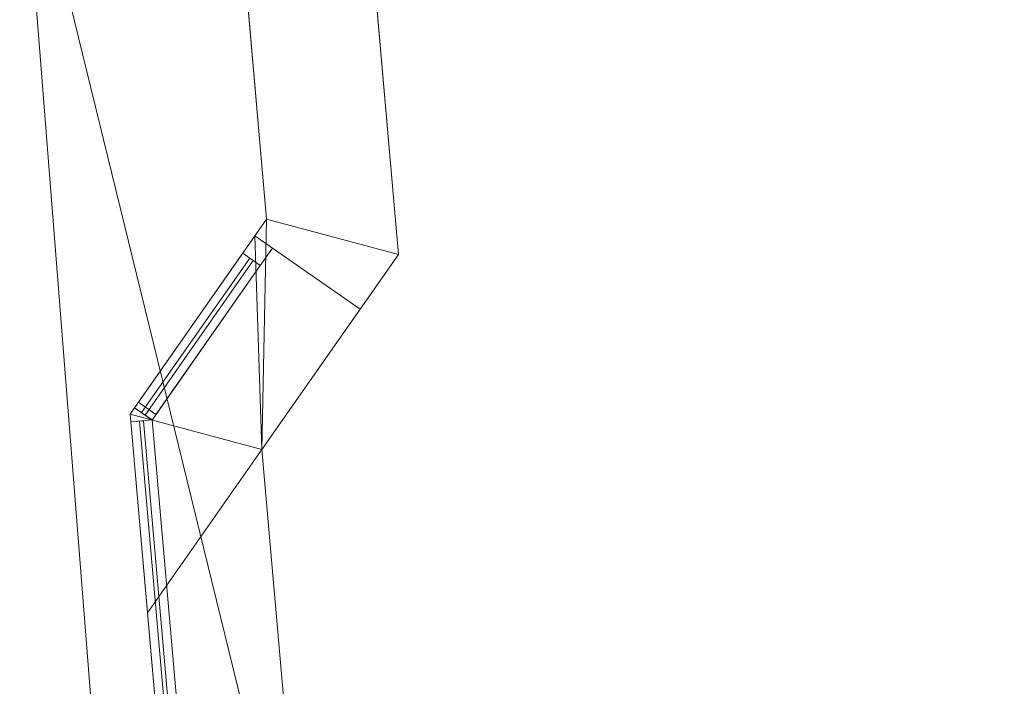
# Model space of a CAD drawing. Header units: millimetres. Extents: x -430348 to -225823, y -86243 to 5084.
# Tile 286 of 656: x -427285 to -424981, y -24055 to -22497. Entities that reach past the tile are written whole.
import ezdxf

# ---------------------------------------------------------------- set-up
doc = ezdxf.new("R2010")
doc.units = ezdxf.units.MM
for name, color, linetype, lineweight in [('A-GLAZ-CURT', 52, 'Continuous', 9), ('A-GLAZ-CWMG', 51, 'Continuous', 9), ('A-ROOF', 132, 'Continuous', 9), ('A-WALL', 113, 'Continuous', 9)]:
    doc.layers.add(name, color=color, linetype=linetype, lineweight=lineweight)

# ---------------------------------------------------------------- blocks, each defined once
blk = doc.blocks.new('Rectangular Mullion - 50mm x 50mm-286072-_3D_ Copy 1')
at = {"layer": 'A-GLAZ-CWMG'}
mesh = blk.add_polyface(dxfattribs=at)
corners = [(0, 25), (-50, 25), (-50, -25), (0, -25)]
mesh.append_faces([[corners[k] for k in face] for face in [(3, 0, 1, 2)]])
mesh = blk.add_polyface(dxfattribs=at)
corners = [(0, 25, -425), (0, -25, -425), (-50, -25, -425), (-50, 25, -425)]
mesh.append_faces([[corners[k] for k in face] for face in [(3, 0, 1, 2)]])
mesh = blk.add_polyface(dxfattribs=at)
corners = [(-50, 25), (0, 25), (0, 25, -425), (-50, 25, -425)]
mesh.append_faces([[corners[k] for k in face] for face in [(0, 1, 2, 3)]])
mesh = blk.add_polyface(dxfattribs=at)
corners = [(-50, -25), (-50, 25), (-50, 25, -425), (-50, -25, -425)]
mesh.append_faces([[corners[k] for k in face] for face in [(0, 1, 2, 3)]])
mesh = blk.add_polyface(dxfattribs=at)
corners = [(0, 25), (0, -25), (0, -25, -425), (0, 25, -425)]
mesh.append_faces([[corners[k] for k in face] for face in [(0, 1, 2, 3)]])
mesh = blk.add_polyface(dxfattribs=at)
corners = [(0, -25), (-50, -25), (-50, -25, -425), (0, -25, -425)]
mesh.append_faces([[corners[k] for k in face] for face in [(0, 1, 2, 3)]])
blk = doc.blocks.new('Quad Corner Mullion - Quad Mullion 1-497906-_3D_ Copy 1')
at = {"layer": 'A-GLAZ-CWMG'}
mesh = blk.add_polyface(dxfattribs=at)
corners = [(23, 13.3), (9.1, 25), (-9.1, 25), (-9.1, -25)]
mesh.append_faces([[corners[k] for k in face] for face in [(3, 0, 1, 2)]])
mesh = blk.add_polyface(dxfattribs=at)
corners = [(23, 13.3, -1400), (-9.1, -25, -1400), (-9.1, 25, -1400), (9.1, 25, -1400)]
mesh.append_faces([[corners[k] for k in face] for face in [(3, 0, 1, 2)]])
mesh = blk.add_polyface(dxfattribs=at)
corners = [(-9.1, 25), (9.1, 25), (9.1, 25, -1400), (-9.1, 25, -1400)]
mesh.append_faces([[corners[k] for k in face] for face in [(3, 0, 1, 2)]])
mesh = blk.add_polyface(dxfattribs=at)
corners = [(-9.1, -25), (-9.1, 25), (-9.1, 25, -1400), (-9.1, -25, -1400)]
mesh.append_faces([[corners[k] for k in face] for face in [(3, 0, 1, 2)]])
mesh = blk.add_polyface(dxfattribs=at)
corners = [(9.1, 25), (23, 13.3), (23, 13.3, -1400), (9.1, 25, -1400)]
mesh.append_faces([[corners[k] for k in face] for face in [(3, 0, 1, 2)]])
mesh = blk.add_polyface(dxfattribs=at)
corners = [(23, 13.3), (-9.1, -25), (-9.1, -25, -1400), (23, 13.3, -1400)]
mesh.append_faces([[corners[k] for k in face] for face in [(3, 0, 1, 2)]])
blk = doc.blocks.new('System Panel - Glazed-497909-_3D_ Copy 1')
at = {"layer": 'A-GLAZ-CURT', "transparency": 33554471}
mesh = blk.add_polyface(dxfattribs=at)
corners = [(-886.1, 5), (-886.1, 5, 1300), (886.1, 5, 1300), (886.1, 5)]
mesh.append_faces([[corners[k] for k in face] for face in [(1, 2, 3, 0)]])
mesh = blk.add_polyface(dxfattribs=at)
corners = [(886.1, -5), (-886.1, -5), (-886.1, 5), (886.1, 5)]
mesh.append_faces([[corners[k] for k in face] for face in [(0, 1, 2, 3)]])
mesh = blk.add_polyface(dxfattribs=at)
corners = [(-886.1, -5, 1300), (886.1, -5, 1300), (886.1, 5, 1300), (-886.1, 5, 1300)]
mesh.append_faces([[corners[k] for k in face] for face in [(3, 0, 1, 2)]])
mesh = blk.add_polyface(dxfattribs=at)
corners = [(-886.1, -5), (-886.1, -5, 1300), (-886.1, 5, 1300), (-886.1, 5)]
mesh.append_faces([[corners[k] for k in face] for face in [(0, 1, 2, 3)]])
mesh = blk.add_polyface(dxfattribs=at)
corners = [(886.1, -5, 1300), (886.1, -5), (886.1, 5), (886.1, 5, 1300)]
mesh.append_faces([[corners[k] for k in face] for face in [(0, 1, 2, 3)]])
mesh = blk.add_polyface(dxfattribs=at)
corners = [(-886.1, -5), (886.1, -5), (886.1, -5, 1300), (-886.1, -5, 1300)]
mesh.append_faces([[corners[k] for k in face] for face in [(2, 3, 0, 1)]])
blk = doc.blocks.new('Rectangular Mullion - 50mm x 50mm-497907-_3D_ Copy 1')
at = {"layer": 'A-GLAZ-CWMG'}
mesh = blk.add_polyface(dxfattribs=at)
corners = [(0, 25), (-50, 25), (-50, -25), (0, -25)]
mesh.append_faces([[corners[k] for k in face] for face in [(2, 3, 0, 1)]])
mesh = blk.add_polyface(dxfattribs=at)
corners = [(0, 25, -1772.3), (0, -25, -1772.3), (-50, -25, -1772.3), (-50, 25, -1772.3)]
mesh.append_faces([[corners[k] for k in face] for face in [(0, 1, 2, 3)]])
mesh = blk.add_polyface(dxfattribs=at)
corners = [(-50, 25), (0, 25), (0, 25, -1772.3), (-50, 25, -1772.3)]
mesh.append_faces([[corners[k] for k in face] for face in [(0, 1, 2, 3)]])
mesh = blk.add_polyface(dxfattribs=at)
corners = [(-50, -25), (-50, 25), (-50, 25, -1772.3), (-50, -25, -1772.3)]
mesh.append_faces([[corners[k] for k in face] for face in [(0, 1, 2, 3)]])
mesh = blk.add_polyface(dxfattribs=at)
corners = [(0, 25), (0, -25), (0, -25, -1772.3), (0, 25, -1772.3)]
mesh.append_faces([[corners[k] for k in face] for face in [(0, 1, 2, 3)]])
mesh = blk.add_polyface(dxfattribs=at)
corners = [(0, -25), (-50, -25), (-50, -25, -1772.3), (0, -25, -1772.3)]
mesh.append_faces([[corners[k] for k in face] for face in [(0, 1, 2, 3)]])
blk = doc.blocks.new('Rectangular Mullion - 50mm x 50mm-497908-_3D_ Copy 1')
at = {"layer": 'A-GLAZ-CWMG'}
mesh = blk.add_polyface(dxfattribs=at)
corners = [(0, 25), (-50, 25), (-50, -25), (0, -25)]
mesh.append_faces([[corners[k] for k in face] for face in [(2, 3, 0, 1)]])
mesh = blk.add_polyface(dxfattribs=at)
corners = [(0, 25, -1772.3), (0, -25, -1772.3), (-50, -25, -1772.3), (-50, 25, -1772.3)]
mesh.append_faces([[corners[k] for k in face] for face in [(0, 1, 2, 3)]])
mesh = blk.add_polyface(dxfattribs=at)
corners = [(-50, 25), (0, 25), (0, 25, -1772.3), (-50, 25, -1772.3)]
mesh.append_faces([[corners[k] for k in face] for face in [(0, 1, 2, 3)]])
mesh = blk.add_polyface(dxfattribs=at)
corners = [(-50, -25), (-50, 25), (-50, 25, -1772.3), (-50, -25, -1772.3)]
mesh.append_faces([[corners[k] for k in face] for face in [(0, 1, 2, 3)]])
mesh = blk.add_polyface(dxfattribs=at)
corners = [(0, 25), (0, -25), (0, -25, -1772.3), (0, 25, -1772.3)]
mesh.append_faces([[corners[k] for k in face] for face in [(0, 1, 2, 3)]])
mesh = blk.add_polyface(dxfattribs=at)
corners = [(0, -25), (-50, -25), (-50, -25, -1772.3), (0, -25, -1772.3)]
mesh.append_faces([[corners[k] for k in face] for face in [(0, 1, 2, 3)]])
blk = doc.blocks.new('System Panel - Glazed-497851-_3D_ Copy 1')
at = {"layer": 'A-GLAZ-CURT', "transparency": 33554471}
mesh = blk.add_polyface(dxfattribs=at)
corners = [(-220.5, 5), (-220.5, 5, 1300), (220.5, 5, 1300), (220.5, 5)]
mesh.append_faces([[corners[k] for k in face] for face in [(1, 2, 3, 0)]])
mesh = blk.add_polyface(dxfattribs=at)
corners = [(220.5, -5), (-220.5, -5), (-220.5, 5), (220.5, 5)]
mesh.append_faces([[corners[k] for k in face] for face in [(3, 0, 1, 2)]])
mesh = blk.add_polyface(dxfattribs=at)
corners = [(-220.5, -5, 1300), (220.5, -5, 1300), (220.5, 5, 1300), (-220.5, 5, 1300)]
mesh.append_faces([[corners[k] for k in face] for face in [(0, 1, 2, 3)]])
mesh = blk.add_polyface(dxfattribs=at)
corners = [(-220.5, -5), (-220.5, -5, 1300), (-220.5, 5, 1300), (-220.5, 5)]
mesh.append_faces([[corners[k] for k in face] for face in [(0, 1, 2, 3)]])
mesh = blk.add_polyface(dxfattribs=at)
corners = [(220.5, -5, 1300), (220.5, -5), (220.5, 5), (220.5, 5, 1300)]
mesh.append_faces([[corners[k] for k in face] for face in [(0, 1, 2, 3)]])
mesh = blk.add_polyface(dxfattribs=at)
corners = [(-220.5, -5), (220.5, -5), (220.5, -5, 1300), (-220.5, -5, 1300)]
mesh.append_faces([[corners[k] for k in face] for face in [(3, 0, 1, 2)]])
blk = doc.blocks.new('Rectangular Mullion - 50mm x 50mm-497850-_3D_ Copy 1')
at = {"layer": 'A-GLAZ-CWMG'}
mesh = blk.add_polyface(dxfattribs=at)
corners = [(0, 25), (-50, 25), (-50, -25), (0, -25)]
mesh.append_faces([[corners[k] for k in face] for face in [(2, 3, 0, 1)]])
mesh = blk.add_polyface(dxfattribs=at)
corners = [(0, 25, -440.9), (0, -25, -440.9), (-50, -25, -440.9), (-50, 25, -440.9)]
mesh.append_faces([[corners[k] for k in face] for face in [(0, 1, 2, 3)]])
mesh = blk.add_polyface(dxfattribs=at)
corners = [(-50, 25), (0, 25), (0, 25, -440.9), (-50, 25, -440.9)]
mesh.append_faces([[corners[k] for k in face] for face in [(3, 0, 1, 2)]])
mesh = blk.add_polyface(dxfattribs=at)
corners = [(-50, -25), (-50, 25), (-50, 25, -440.9), (-50, -25, -440.9)]
mesh.append_faces([[corners[k] for k in face] for face in [(3, 0, 1, 2)]])
mesh = blk.add_polyface(dxfattribs=at)
corners = [(0, 25), (0, -25), (0, -25, -440.9), (0, 25, -440.9)]
mesh.append_faces([[corners[k] for k in face] for face in [(3, 0, 1, 2)]])
mesh = blk.add_polyface(dxfattribs=at)
corners = [(0, -25), (-50, -25), (-50, -25, -440.9), (0, -25, -440.9)]
mesh.append_faces([[corners[k] for k in face] for face in [(3, 0, 1, 2)]])
blk = doc.blocks.new('Rectangular Mullion - 50mm x 50mm-430204-_3D_ Copy 1')
at = {"layer": 'A-GLAZ-CWMG'}
mesh = blk.add_polyface(dxfattribs=at)
corners = [(0, 25), (-50, 25), (-50, -25), (0, -25)]
mesh.append_faces([[corners[k] for k in face] for face in [(3, 0, 1, 2)]])
mesh = blk.add_polyface(dxfattribs=at)
corners = [(0, 25, -1400), (0, -25, -1400), (-50, -25, -1400), (-50, 25, -1400)]
mesh.append_faces([[corners[k] for k in face] for face in [(3, 0, 1, 2)]])
mesh = blk.add_polyface(dxfattribs=at)
corners = [(-50, 25), (0, 25), (0, 25, -1400), (-50, 25, -1400)]
mesh.append_faces([[corners[k] for k in face] for face in [(0, 1, 2, 3)]])
mesh = blk.add_polyface(dxfattribs=at)
corners = [(-50, -25), (-50, 25), (-50, 25, -1400), (-50, -25, -1400)]
mesh.append_faces([[corners[k] for k in face] for face in [(3, 0, 1, 2)]])
mesh = blk.add_polyface(dxfattribs=at)
corners = [(0, 25), (0, -25), (0, -25, -1400), (0, 25, -1400)]
mesh.append_faces([[corners[k] for k in face] for face in [(3, 0, 1, 2)]])
mesh = blk.add_polyface(dxfattribs=at)
corners = [(0, -25), (-50, -25), (-50, -25, -1400), (0, -25, -1400)]
mesh.append_faces([[corners[k] for k in face] for face in [(0, 1, 2, 3)]])
blk = doc.blocks.new('System Panel - Glazed-497960-_3D_ Copy 1')
at = {"layer": 'A-GLAZ-CURT', "transparency": 33554471}
mesh = blk.add_polyface(dxfattribs=at)
corners = [(-886.1, 5), (-886.1, 5, 1100), (886.1, 5, 1100), (886.1, 5)]
mesh.append_faces([[corners[k] for k in face] for face in [(1, 2, 3, 0)]])
mesh = blk.add_polyface(dxfattribs=at)
corners = [(886.1, -5), (-886.1, -5), (-886.1, 5), (886.1, 5)]
mesh.append_faces([[corners[k] for k in face] for face in [(0, 1, 2, 3)]])
mesh = blk.add_polyface(dxfattribs=at)
corners = [(-886.1, -5, 1100), (886.1, -5, 1100), (886.1, 5, 1100), (-886.1, 5, 1100)]
mesh.append_faces([[corners[k] for k in face] for face in [(3, 0, 1, 2)]])
mesh = blk.add_polyface(dxfattribs=at)
corners = [(-886.1, -5), (-886.1, -5, 1100), (-886.1, 5, 1100), (-886.1, 5)]
mesh.append_faces([[corners[k] for k in face] for face in [(0, 1, 2, 3)]])
mesh = blk.add_polyface(dxfattribs=at)
corners = [(886.1, -5, 1100), (886.1, -5), (886.1, 5), (886.1, 5, 1100)]
mesh.append_faces([[corners[k] for k in face] for face in [(0, 1, 2, 3)]])
mesh = blk.add_polyface(dxfattribs=at)
corners = [(-886.1, -5), (886.1, -5), (886.1, -5, 1100), (-886.1, -5, 1100)]
mesh.append_faces([[corners[k] for k in face] for face in [(2, 3, 0, 1)]])
blk = doc.blocks.new('Rectangular Mullion - 50mm x 50mm-497849-_3D_ Copy 1')
at = {"layer": 'A-GLAZ-CWMG'}
mesh = blk.add_polyface(dxfattribs=at)
corners = [(0, 25), (-50, 25), (-50, -25), (0, -25)]
mesh.append_faces([[corners[k] for k in face] for face in [(2, 3, 0, 1)]])
mesh = blk.add_polyface(dxfattribs=at)
corners = [(0, 25, -440.9), (0, -25, -440.9), (-50, -25, -440.9), (-50, 25, -440.9)]
mesh.append_faces([[corners[k] for k in face] for face in [(0, 1, 2, 3)]])
mesh = blk.add_polyface(dxfattribs=at)
corners = [(-50, 25), (0, 25), (0, 25, -440.9), (-50, 25, -440.9)]
mesh.append_faces([[corners[k] for k in face] for face in [(3, 0, 1, 2)]])
mesh = blk.add_polyface(dxfattribs=at)
corners = [(-50, -25), (-50, 25), (-50, 25, -440.9), (-50, -25, -440.9)]
mesh.append_faces([[corners[k] for k in face] for face in [(3, 0, 1, 2)]])
mesh = blk.add_polyface(dxfattribs=at)
corners = [(0, 25), (0, -25), (0, -25, -440.9), (0, 25, -440.9)]
mesh.append_faces([[corners[k] for k in face] for face in [(3, 0, 1, 2)]])
mesh = blk.add_polyface(dxfattribs=at)
corners = [(0, -25), (-50, -25), (-50, -25, -440.9), (0, -25, -440.9)]
mesh.append_faces([[corners[k] for k in face] for face in [(3, 0, 1, 2)]])
blk = doc.blocks.new('Quad Corner Mullion - Quad Mullion 1-497961-_3D_ Copy 1')
at = {"layer": 'A-GLAZ-CWMG'}
mesh = blk.add_polyface(dxfattribs=at)
corners = [(23, 13.3), (9.1, 25), (-9.1, 25), (-9.1, -25)]
mesh.append_faces([[corners[k] for k in face] for face in [(0, 1, 2, 3)]])
mesh = blk.add_polyface(dxfattribs=at)
corners = [(23, 13.3, -1200), (-9.1, -25, -1200), (-9.1, 25, -1200), (9.1, 25, -1200)]
mesh.append_faces([[corners[k] for k in face] for face in [(3, 0, 1, 2)]])
mesh = blk.add_polyface(dxfattribs=at)
corners = [(-9.1, 25), (9.1, 25), (9.1, 25, -1200), (-9.1, 25, -1200)]
mesh.append_faces([[corners[k] for k in face] for face in [(0, 1, 2, 3)]])
mesh = blk.add_polyface(dxfattribs=at)
corners = [(-9.1, -25), (-9.1, 25), (-9.1, 25, -1200), (-9.1, -25, -1200)]
mesh.append_faces([[corners[k] for k in face] for face in [(3, 0, 1, 2)]])
mesh = blk.add_polyface(dxfattribs=at)
corners = [(9.1, 25), (23, 13.3), (23, 13.3, -1200), (9.1, 25, -1200)]
mesh.append_faces([[corners[k] for k in face] for face in [(0, 1, 2, 3)]])
mesh = blk.add_polyface(dxfattribs=at)
corners = [(23, 13.3), (-9.1, -25), (-9.1, -25, -1200), (23, 13.3, -1200)]
mesh.append_faces([[corners[k] for k in face] for face in [(3, 0, 1, 2)]])
blk = doc.blocks.new('System Panel - Glazed-497893-_3D_ Copy 1')
at = {"layer": 'A-GLAZ-CURT', "transparency": 33554471}
mesh = blk.add_polyface(dxfattribs=at)
corners = [(-220.5, 5), (-220.5, 5, 1100), (220.5, 5, 1100), (220.5, 5)]
mesh.append_faces([[corners[k] for k in face] for face in [(1, 2, 3, 0)]])
mesh = blk.add_polyface(dxfattribs=at)
corners = [(220.5, -5), (-220.5, -5), (-220.5, 5), (220.5, 5)]
mesh.append_faces([[corners[k] for k in face] for face in [(0, 1, 2, 3)]])
mesh = blk.add_polyface(dxfattribs=at)
corners = [(-220.5, -5, 1100), (220.5, -5, 1100), (220.5, 5, 1100), (-220.5, 5, 1100)]
mesh.append_faces([[corners[k] for k in face] for face in [(0, 1, 2, 3)]])
mesh = blk.add_polyface(dxfattribs=at)
corners = [(-220.5, -5), (-220.5, -5, 1100), (-220.5, 5, 1100), (-220.5, 5)]
mesh.append_faces([[corners[k] for k in face] for face in [(0, 1, 2, 3)]])
mesh = blk.add_polyface(dxfattribs=at)
corners = [(220.5, -5, 1100), (220.5, -5), (220.5, 5), (220.5, 5, 1100)]
mesh.append_faces([[corners[k] for k in face] for face in [(0, 1, 2, 3)]])
mesh = blk.add_polyface(dxfattribs=at)
corners = [(-220.5, -5), (220.5, -5), (220.5, -5, 1100), (-220.5, -5, 1100)]
mesh.append_faces([[corners[k] for k in face] for face in [(2, 3, 0, 1)]])
blk = doc.blocks.new('Rectangular Mullion - 50mm x 50mm-320832-_3D_ Copy 1')
at = {"layer": 'A-GLAZ-CWMG'}
mesh = blk.add_polyface(dxfattribs=at)
corners = [(0, 25), (-50, 25), (-50, -25), (0, -25)]
mesh.append_faces([[corners[k] for k in face] for face in [(2, 3, 0, 1)]])
mesh = blk.add_polyface(dxfattribs=at)
corners = [(0, 25, -1200), (0, -25, -1200), (-50, -25, -1200), (-50, 25, -1200)]
mesh.append_faces([[corners[k] for k in face] for face in [(0, 1, 2, 3)]])
mesh = blk.add_polyface(dxfattribs=at)
corners = [(-50, 25), (0, 25), (0, 25, -1200), (-50, 25, -1200)]
mesh.append_faces([[corners[k] for k in face] for face in [(3, 0, 1, 2)]])
mesh = blk.add_polyface(dxfattribs=at)
corners = [(-50, -25), (-50, 25), (-50, 25, -1200), (-50, -25, -1200)]
mesh.append_faces([[corners[k] for k in face] for face in [(3, 0, 1, 2)]])
mesh = blk.add_polyface(dxfattribs=at)
corners = [(0, 25), (0, -25), (0, -25, -1200), (0, 25, -1200)]
mesh.append_faces([[corners[k] for k in face] for face in [(3, 0, 1, 2)]])
mesh = blk.add_polyface(dxfattribs=at)
corners = [(0, -25), (-50, -25), (-50, -25, -1200), (0, -25, -1200)]
mesh.append_faces([[corners[k] for k in face] for face in [(3, 0, 1, 2)]])

msp = doc.modelspace()

# ---------------------------------------------------------------- block references
at = {"layer": 'A-GLAZ-CURT', "transparency": 33554471}
for name, p, rotation in [('System Panel - Glazed-497851-_3D_ Copy 1', (-426869.1, -23237.7, 59721), 234.9999999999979), ('System Panel - Glazed-497893-_3D_ Copy 1', (-426869.1, -23237.7, 62230), 234.9999999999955), ('System Panel - Glazed-497909-_3D_ Copy 1', (-426922.7, -24317.6, 59721), 275.000000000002), ('System Panel - Glazed-497960-_3D_ Copy 1', (-426922.7, -24317.6, 62230), 275.000000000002)]:
    msp.add_blockref(name, p, dxfattribs=dict(at, rotation=rotation))
at = {"layer": 'A-GLAZ-CWMG'}
for name, p, rotation in [('Rectangular Mullion - 50mm x 50mm-430204-_3D_ Copy 1', (-426713.9, -23016.2, 61071), 54.9999999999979), ('Rectangular Mullion - 50mm x 50mm-320832-_3D_ Copy 1', (-426713.9, -23016.2, 63380), 54.99999999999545)]:
    msp.add_blockref(name, p, dxfattribs=dict(at, rotation=rotation))
at = {"layer": 'A-GLAZ-CWMG', "extrusion": (0.573576, 0.819152, 0), "rotation": 270}
for p in [(336342.1, 59671, -263656.8), (336342.1, 62180, -263656.8)]:
    msp.add_blockref('Rectangular Mullion - 50mm x 50mm-497850-_3D_ Copy 1', p, dxfattribs=at)
at = {"layer": 'A-GLAZ-CWMG', "extrusion": (-0.573576, -0.819152, 0), "rotation": 90}
for name, p in [('Rectangular Mullion - 50mm x 50mm-497849-_3D_ Copy 1', (-336342.1, 63380, 264097.7)), ('Rectangular Mullion - 50mm x 50mm-286072-_3D_ Copy 1', (-336342.1, 61071, 264081.8))]:
    msp.add_blockref(name, p, dxfattribs=at)
at = {"layer": 'A-GLAZ-CWMG', "extrusion": (0, 0, -1), "rotation": 305.0000000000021}
for name, p in [('Quad Corner Mullion - Quad Mullion 1-497906-_3D_ Copy 1', (427000.7, -23425.7, -59671)), ('Quad Corner Mullion - Quad Mullion 1-497961-_3D_ Copy 1', (427000.7, -23425.7, -62180))]:
    msp.add_blockref(name, p, dxfattribs=at)
at = {"layer": 'A-GLAZ-CWMG', "extrusion": (0.087156, -0.996195, 0), "rotation": 90}
for p in [(-427417.5, 61071, -12097.6), (-427417.5, 63380, -12097.6)]:
    msp.add_blockref('Rectangular Mullion - 50mm x 50mm-497907-_3D_ Copy 1', p, dxfattribs=at)
at = {"layer": 'A-GLAZ-CWMG', "extrusion": (-0.087156, 0.996195, 0), "rotation": 270}
for p in [(427417.5, 59671, 13869.9), (427417.5, 62180, 13869.9)]:
    msp.add_blockref('Rectangular Mullion - 50mm x 50mm-497908-_3D_ Copy 1', p, dxfattribs=at)

# ---------------------------------------------------------------- meshes
at = {"layer": 'A-ROOF'}
mesh = msp.add_polyface(dxfattribs=at)
corners = [(-422208.1, -39960.5, 65933.7), (-425841.4, -40278.4, 63380), (-427284.8, -21978, 63380), (-423727.2, -21697.4, 65878.8), (-422831.4, -37379.3, 65640.7), (-422892.7, -36601.7, 65640.7), (-423683.1, -36664.1, 65085.6), (-423621.8, -37441.7, 65085.6), (-422727.6, -38695.2, 65640.7), (-423518, -38757.6, 65085.6), (-423456.7, -39535.2, 65085.6), (-422666.3, -39472.8, 65640.7)]
mesh.append_faces([[corners[k] for k in face] for face in [(10, 1, 9)]], dxfattribs={"vtx0": -1, "vtx1": -1})
mesh.append_faces([[corners[k] for k in face] for face in [(6, 2, 3, 5), (5, 3, 0, 4), (4, 8, 9)]], dxfattribs={"vtx0": -1, "vtx2": -1})
mesh.append_faces([[corners[k] for k in face] for face in [(0, 11, 8, 4)]], dxfattribs={"vtx0": -1, "vtx2": -1, "vtx3": -1})
mesh.append_faces([[corners[k] for k in face] for face in [(7, 4, 9, 1)]], dxfattribs={"vtx1": -1, "vtx2": -1, "vtx3": -1})
mesh.append_faces([[corners[k] for k in face] for face in [(6, 7, 1, 2), (0, 1, 10, 11)]], dxfattribs={"vtx1": -1, "vtx3": -1})
mesh = msp.add_polyface(dxfattribs=at)
corners = [(-425841.4, -40278.4, 63502.1), (-422208.1, -39960.5, 66055.7), (-423727.2, -21697.4, 66000.8), (-427284.8, -21978, 63502.1), (-422892.7, -36601.7, 65762.8), (-422831.4, -37379.3, 65762.8), (-423621.8, -37441.7, 65207.6), (-423683.1, -36664.1, 65207.6), (-423518, -38757.6, 65207.6), (-422727.6, -38695.2, 65762.8), (-422666.3, -39472.8, 65762.8), (-423456.7, -39535.2, 65207.6)]
mesh.append_faces([[corners[k] for k in face] for face in [(0, 6, 7, 3), (11, 0, 1, 10)]], dxfattribs={"vtx0": -1, "vtx2": -1})
mesh.append_faces([[corners[k] for k in face] for face in [(0, 11, 8, 6)]], dxfattribs={"vtx0": -1, "vtx2": -1, "vtx3": -1})
mesh.append_faces([[corners[k] for k in face] for face in [(9, 10, 1, 5)]], dxfattribs={"vtx1": -1, "vtx2": -1, "vtx3": -1})
mesh.append_faces([[corners[k] for k in face] for face in [(2, 3, 7, 4), (1, 2, 4, 5), (5, 6, 8, 9)]], dxfattribs={"vtx1": -1, "vtx3": -1})
mesh = msp.add_polyface(dxfattribs=at)
corners = [(-425841.4, -40278.4, 63502.1), (-427284.8, -21978, 63502.1), (-427284.8, -21978, 63380), (-425841.4, -40278.4, 63380)]
mesh.append_faces([[corners[k] for k in face] for face in [(0, 1, 2, 3)]])
at = {"layer": 'A-WALL'}
mesh = msp.add_polyface(dxfattribs=at)
corners = [(-426707.1, -22962.9, 56190.2), (-426836.2, -21487.4, 56190.2), (-426546.9, -21352.5, 56190.2), (-426398.7, -23045.5, 56190.2)]
mesh.append_faces([[corners[k] for k in face] for face in [(0, 1, 2, 3)]])
mesh = msp.add_polyface(dxfattribs=at)
corners = [(-426546.9, -21352.5, 56190.2), (-426546.9, -21352.5, 63666.1), (-426497.6, -21915.9, 63664.3), (-426497.6, -21915.9, 63932.9), (-426398.7, -23045.5, 63939.7), (-426398.7, -23045.5, 56190.2)]
mesh.append_faces([[corners[k] for k in face] for face in [(4, 2, 3)]], dxfattribs={"vtx0": -1})
mesh.append_faces([[corners[k] for k in face] for face in [(2, 4, 5, 0)]], dxfattribs={"vtx0": -1, "vtx3": -1})
mesh.append_faces([[corners[k] for k in face] for face in [(1, 2, 0)]], dxfattribs={"vtx1": -1})
mesh = msp.add_polyface(dxfattribs=at)
corners = [(-426836.2, -21487.4, 56190.2), (-426707.1, -22962.9, 56190.2), (-426707.1, -22962.9, 63729), (-426796.6, -21939.5, 63722.9), (-426796.6, -21939.5, 63454.2), (-426836.2, -21487.4, 63455.6)]
mesh.append_faces([[corners[k] for k in face] for face in [(2, 3, 4, 1)]], dxfattribs={"vtx2": -1})
mesh.append_faces([[corners[k] for k in face] for face in [(4, 5, 0, 1)]], dxfattribs={"vtx3": -1})
mesh = msp.add_polyface(dxfattribs=at)
corners = [(-426796.6, -21939.5, 63722.9), (-426707.1, -22962.9, 63729), (-426398.7, -23045.5, 63939.7), (-426497.6, -21915.9, 63932.9)]
mesh.append_faces([[corners[k] for k in face] for face in [(3, 0, 1, 2)]])
mesh = msp.add_polyface(dxfattribs=at)
corners = [(-426707.1, -22962.9, 56190.2), (-427026.4, -23418.9, 56190.2), (-427026.4, -23418.9, 59671), (-426734.4, -23001.8, 59671), (-426734.4, -23001.8, 61071), (-427026.4, -23418.9, 61071), (-427026.4, -23418.9, 62180), (-426734.4, -23001.8, 62180), (-426734.4, -23001.8, 63380), (-427026.4, -23418.9, 63380), (-427026.4, -23418.9, 63481), (-426707.1, -22962.9, 63729)]
mesh.append_faces([[corners[k] for k in face] for face in [(3, 0, 1, 2), (7, 4, 5, 6)]], dxfattribs={"vtx0": -1})
mesh.append_faces([[corners[k] for k in face] for face in [(10, 11, 8, 9)]], dxfattribs={"vtx1": -1})
mesh.append_faces([[corners[k] for k in face] for face in [(7, 8, 11, 4)]], dxfattribs={"vtx1": -1, "vtx2": -1, "vtx3": -1})
mesh.append_faces([[corners[k] for k in face] for face in [(11, 0, 3, 4)]], dxfattribs={"vtx1": -1, "vtx3": -1})
mesh = msp.add_polyface(dxfattribs=at)
corners = [(-426398.7, -23045.5, 56190.2), (-426718, -23501.5, 56190.2), (-426985.7, -23883.8, 56190.2), (-427026.4, -23418.9, 56190.2), (-426707.1, -22962.9, 56190.2)]
mesh.append_faces([[corners[k] for k in face] for face in [(1, 4, 0)]], dxfattribs={"vtx0": -1})
mesh.append_faces([[corners[k] for k in face] for face in [(3, 4, 1, 2)]], dxfattribs={"vtx1": -1})
mesh = msp.add_polyface(dxfattribs=at)
corners = [(-426985.7, -23883.8, 63483.8), (-426718, -23501.5, 63691.7), (-426398.7, -23045.5, 63939.7), (-426707.1, -22962.9, 63729), (-427026.4, -23418.9, 63481)]
mesh.append_faces([[corners[k] for k in face] for face in [(2, 3, 1)]], dxfattribs={"vtx1": -1})
mesh.append_faces([[corners[k] for k in face] for face in [(4, 0, 1, 3)]], dxfattribs={"vtx2": -1})
mesh = msp.add_polyface(dxfattribs=at)
corners = [(-426707.1, -22962.9, 63729), (-426707.1, -22962.9, 56190.2), (-426398.7, -23045.5, 56190.2), (-426398.7, -23045.5, 63939.7)]
mesh.append_faces([[corners[k] for k in face] for face in [(0, 1, 2, 3)]])
mesh = msp.add_polyface(dxfattribs=at)
corners = [(-426398.7, -23045.5, 63939.7), (-426398.7, -23045.5, 56190.2), (-426707.1, -22962.9, 56190.2), (-426707.1, -22962.9, 63729)]
mesh.append_faces([[corners[k] for k in face] for face in [(3, 0, 1, 2)]])
mesh = msp.add_polyface(dxfattribs=at)
corners = [(-426734.4, -23001.8, 61071), (-426488.7, -23173.9, 61071), (-426718, -23501.5, 61071), (-426985.7, -23883.8, 61071), (-427026.4, -23418.9, 61071)]
mesh.append_faces([[corners[k] for k in face] for face in [(2, 4, 0, 1)]], dxfattribs={"vtx0": -1})
mesh.append_faces([[corners[k] for k in face] for face in [(3, 4, 2)]], dxfattribs={"vtx1": -1})
mesh = msp.add_polyface(dxfattribs=at)
corners = [(-426488.7, -23173.9, 59671), (-426734.4, -23001.8, 59671), (-427026.4, -23418.9, 59671), (-426985.7, -23883.8, 59671), (-426718, -23501.5, 59671)]
mesh.append_faces([[corners[k] for k in face] for face in [(4, 1, 2, 3)]], dxfattribs={"vtx0": -1})
mesh.append_faces([[corners[k] for k in face] for face in [(0, 1, 4)]], dxfattribs={"vtx1": -1})
mesh = msp.add_polyface(dxfattribs=at)
corners = [(-426734.4, -23001.8, 63380), (-426488.7, -23173.9, 63380), (-426718, -23501.5, 63380), (-426985.7, -23883.8, 63380), (-427026.4, -23418.9, 63380)]
mesh.append_faces([[corners[k] for k in face] for face in [(2, 4, 0, 1)]], dxfattribs={"vtx0": -1})
mesh.append_faces([[corners[k] for k in face] for face in [(3, 4, 2)]], dxfattribs={"vtx1": -1})
mesh = msp.add_polyface(dxfattribs=at)
corners = [(-426488.7, -23173.9, 62180), (-426734.4, -23001.8, 62180), (-427026.4, -23418.9, 62180), (-426985.7, -23883.8, 62180), (-426718, -23501.5, 62180)]
mesh.append_faces([[corners[k] for k in face] for face in [(4, 1, 2, 3)]], dxfattribs={"vtx0": -1})
mesh.append_faces([[corners[k] for k in face] for face in [(0, 1, 4)]], dxfattribs={"vtx1": -1})
mesh = msp.add_polyface(dxfattribs=at)
corners = [(-426734.4, -23001.8, 59671), (-426488.7, -23173.9, 59671), (-426488.7, -23173.9, 61071), (-426734.4, -23001.8, 61071)]
mesh.append_faces([[corners[k] for k in face] for face in [(1, 2, 3, 0)]])
mesh = msp.add_polyface(dxfattribs=at)
corners = [(-426734.4, -23001.8, 62180), (-426488.7, -23173.9, 62180), (-426488.7, -23173.9, 63380), (-426734.4, -23001.8, 63380)]
mesh.append_faces([[corners[k] for k in face] for face in [(0, 1, 2, 3)]])
mesh = msp.add_polyface(dxfattribs=at)
corners = [(-426985.7, -23883.8, 56190.2), (-426718, -23501.5, 56190.2), (-426398.7, -23045.5, 56190.2), (-426398.7, -23045.5, 63939.7), (-426718, -23501.5, 63691.7), (-426985.7, -23883.8, 63483.8), (-426985.7, -23883.8, 63380), (-426718, -23501.5, 63380), (-426488.7, -23173.9, 63380), (-426488.7, -23173.9, 62180), (-426718, -23501.5, 62180), (-426985.7, -23883.8, 62180), (-426985.7, -23883.8, 61071), (-426718, -23501.5, 61071), (-426488.7, -23173.9, 61071), (-426488.7, -23173.9, 59671), (-426718, -23501.5, 59671), (-426985.7, -23883.8, 59671)]
mesh.append_faces([[corners[k] for k in face] for face in [(4, 7, 8, 3), (15, 2, 3, 14), (14, 9, 10, 13)]], dxfattribs={"vtx0": -1, "vtx2": -1})
mesh.append_faces([[corners[k] for k in face] for face in [(3, 8, 9, 14)]], dxfattribs={"vtx0": -1, "vtx2": -1, "vtx3": -1})
mesh.append_faces([[corners[k] for k in face] for face in [(15, 16, 1, 2)]], dxfattribs={"vtx1": -1, "vtx3": -1})
mesh.append_faces([[corners[k] for k in face] for face in [(17, 0, 1, 16), (5, 6, 7, 4)]], dxfattribs={"vtx2": -1})
mesh.append_faces([[corners[k] for k in face] for face in [(10, 11, 12, 13)]], dxfattribs={"vtx3": -1})
mesh = msp.add_polyface(dxfattribs=at)
corners = [(-427026.4, -23418.9, 56190.2), (-426985.7, -23883.8, 56190.2), (-426985.7, -23883.8, 59671), (-427026.4, -23418.9, 59671), (-426985.7, -23883.8, 63483.8), (-427026.4, -23418.9, 63481), (-427026.4, -23418.9, 63380), (-426985.7, -23883.8, 63380), (-426985.7, -23883.8, 61071), (-426985.7, -23883.8, 62180), (-427026.4, -23418.9, 62180), (-427026.4, -23418.9, 61071)]
mesh.append_faces([[corners[k] for k in face] for face in [(3, 0, 1, 2), (5, 6, 7, 4), (9, 10, 11, 8)]])
mesh = msp.add_polyface(dxfattribs=at)
corners = [(-426868.8, -25220.6, 56190.2), (-426985.7, -23883.8, 56190.2), (-426718, -23501.5, 56190.2), (-426579.4, -25085.7, 56190.2)]
mesh.append_faces([[corners[k] for k in face] for face in [(3, 0, 1, 2)]])
mesh = msp.add_polyface(dxfattribs=at)
corners = [(-426718, -23501.5, 56190.2), (-426985.7, -23883.8, 56190.2), (-426985.7, -23883.8, 59671), (-426718, -23501.5, 59671), (-426985.7, -23883.8, 63483.8), (-426718, -23501.5, 63691.7), (-426718, -23501.5, 63380), (-426985.7, -23883.8, 63380), (-426718, -23501.5, 61071), (-426985.7, -23883.8, 61071), (-426985.7, -23883.8, 62180), (-426718, -23501.5, 62180)]
mesh.append_faces([[corners[k] for k in face] for face in [(0, 1, 2, 3), (6, 7, 4, 5), (8, 9, 10, 11)]])
mesh = msp.add_polyface(dxfattribs=at)
corners = [(-426985.7, -23883.8, 63483.8), (-426868.8, -25220.6, 63491.9), (-426579.4, -25085.7, 63701.3), (-426718, -23501.5, 63691.7)]
mesh.append_faces([[corners[k] for k in face] for face in [(2, 3, 0, 1)]])
mesh = msp.add_polyface(dxfattribs=at)
corners = [(-426985.7, -23883.8, 61071), (-426718, -23501.5, 61071), (-426579.4, -25085.7, 61071), (-426868.8, -25220.6, 61071)]
mesh.append_faces([[corners[k] for k in face] for face in [(0, 1, 2, 3)]])
mesh = msp.add_polyface(dxfattribs=at)
corners = [(-426718, -23501.5, 59671), (-426985.7, -23883.8, 59671), (-426868.8, -25220.6, 59671), (-426579.4, -25085.7, 59671)]
mesh.append_faces([[corners[k] for k in face] for face in [(3, 0, 1, 2)]])
mesh = msp.add_polyface(dxfattribs=at)
corners = [(-426985.7, -23883.8, 63380), (-426718, -23501.5, 63380), (-426579.4, -25085.7, 63380), (-426868.8, -25220.6, 63380)]
mesh.append_faces([[corners[k] for k in face] for face in [(0, 1, 2, 3)]])
mesh = msp.add_polyface(dxfattribs=at)
corners = [(-426718, -23501.5, 62180), (-426985.7, -23883.8, 62180), (-426868.8, -25220.6, 62180), (-426579.4, -25085.7, 62180)]
mesh.append_faces([[corners[k] for k in face] for face in [(3, 0, 1, 2)]])
mesh = msp.add_polyface(dxfattribs=at)
corners = [(-426579.4, -25085.7, 56190.2), (-426718, -23501.5, 56190.2), (-426718, -23501.5, 59671), (-426579.4, -25085.7, 59671), (-426718, -23501.5, 63691.7), (-426579.4, -25085.7, 63701.3), (-426579.4, -25085.7, 63380), (-426718, -23501.5, 63380), (-426579.4, -25085.7, 61071), (-426718, -23501.5, 61071), (-426718, -23501.5, 62180), (-426579.4, -25085.7, 62180)]
mesh.append_faces([[corners[k] for k in face] for face in [(2, 3, 0, 1), (4, 5, 6, 7), (10, 11, 8, 9)]])
mesh = msp.add_polyface(dxfattribs=at)
corners = [(-426985.7, -23883.8, 56190.2), (-426868.8, -25220.6, 56190.2), (-426868.8, -25220.6, 59671), (-426985.7, -23883.8, 59671), (-426868.8, -25220.6, 63491.9), (-426985.7, -23883.8, 63483.8), (-426985.7, -23883.8, 63380), (-426868.8, -25220.6, 63380), (-426985.7, -23883.8, 62180), (-426985.7, -23883.8, 61071), (-426868.8, -25220.6, 61071), (-426868.8, -25220.6, 62180)]
mesh.append_faces([[corners[k] for k in face] for face in [(3, 0, 1, 2), (5, 6, 7, 4), (8, 9, 10, 11)]])

doc.saveas('drawing.dxf')
